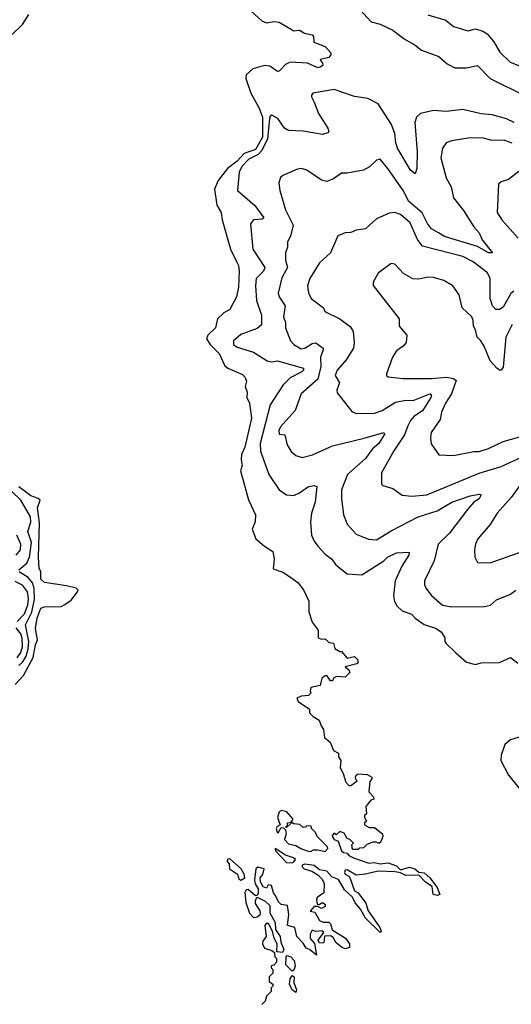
# Model space of a CAD drawing. Extents: x 1954678 to 2060275, y 904822 to 1016299.
# Tile 365 of 467: x 2002969 to 2005650, y 1000046 to 1005416. Entities that reach past the tile are written whole.
import ezdxf

# ---------------------------------------------------------------- set-up
doc = ezdxf.new("R2010")
doc.units = 0

msp = doc.modelspace()

# ---------------------------------------------------------------- linework, layer by layer
at = {"layer": '0CON20XD'}
for points in [[(2004173.8, 1005515), (2004289.2, 1005409.2), (2004315, 1005400), (2004356.1, 1005406.1), (2004385, 1005402.1), (2004465, 1005355.8), (2004495, 1005360), (2004522.7, 1005342.7), (2004565, 1005333.3), (2004571.2, 1005325), (2004574, 1005294), (2004635, 1005270), (2004666.7, 1005235), (2004666.7, 1005225), (2004655, 1005210), (2004610, 1005200), (2004607.5, 1005195), (2004620.7, 1005180.7), (2004623, 1005167), (2004607.5, 1005157.5), (2004595, 1005153.3), (2004539.5, 1005179.5), (2004445, 1005184.6), (2004418, 1005172), (2004385, 1005136), (2004375, 1005134), (2004332.7, 1005162.7), (2004305, 1005166), (2004241.3, 1005148.7), (2004204.6, 1005115), (2004202.5, 1005095), (2004229.1, 1005015), (2004275, 1004933.7), (2004294.2, 1004885), (2004293.1, 1004775), (2004255, 1004707.7), (2004193.9, 1004686.1), (2004155, 1004645.5), (2004102.6, 1004605), (2004050.8, 1004539.2), (2004031.8, 1004491.8), (2004044.4, 1004404.4), (2004067.1, 1004365), (2004073.2, 1004325), (2004118.5, 1004165), (2004150.3, 1004100.3), (2004162.2, 1004075), (2004166.7, 1004045), (2004163.3, 1003956.7), (2004150.8, 1003905), (2004115, 1003835.8), (2004083, 1003817), (2004048.5, 1003785), (2004037.5, 1003735), (2003994.4, 1003695.6), (2003988.6, 1003675), (2004008, 1003645), (2004056.2, 1003595), (2004088.6, 1003528.6), (2004105, 1003515.4), (2004185, 1003480.8), (2004199.2, 1003465), (2004206.2, 1003445), (2004198, 1003415), (2004208.8, 1003385), (2004208, 1003355), (2004222, 1003325), (2004232.6, 1003242.6), (2004196.8, 1003085), (2004179.6, 1003045), (2004176.5, 1003016.5), (2004183.1, 1002985), (2004173.8, 1002955), (2004217, 1002797), (2004254.3, 1002715), (2004252.7, 1002677.3), (2004237, 1002637), (2004257.5, 1002585), (2004303.9, 1002543.9), (2004348.8, 1002515), (2004357.5, 1002475), (2004351.7, 1002421.7), (2004405, 1002403.3), (2004445.8, 1002375.8), (2004485.6, 1002345.6), (2004516.1, 1002306.1), (2004546.7, 1002245), (2004546.4, 1002186.4), (2004565, 1002130), (2004596.4, 1002086.4), (2004596.7, 1002045), (2004615, 1002036.7), (2004635, 1002040), (2004655, 1002020), (2004680, 1002015), (2004687, 1001987), (2004715, 1001970), (2004725, 1001970), (2004755, 1001933.8), (2004795, 1001942.5), (2004814, 1001925), (2004813, 1001907), (2004807, 1001903), (2004743.3, 1001886.7), (2004765, 1001870), (2004770, 1001855), (2004745, 1001830), (2004697, 1001833), (2004680, 1001825), (2004675, 1001810), (2004665, 1001810), (2004645, 1001840), (2004635, 1001837.5), (2004617.5, 1001825), (2004607.5, 1001785), (2004557, 1001773), (2004552.5, 1001755), (2004557, 1001743), (2004545, 1001730), (2004505, 1001726.2), (2004480, 1001715), (2004487, 1001697), (2004550, 1001655), (2004550, 1001635), (2004570, 1001615), (2004602.5, 1001595), (2004612.5, 1001565), (2004626.7, 1001545), (2004631.7, 1001501.7), (2004662.5, 1001475), (2004680.7, 1001430.7), (2004707.5, 1001415), (2004707.5, 1001395), (2004720, 1001375), (2004717.5, 1001335), (2004733.3, 1001305), (2004747, 1001257), (2004765, 1001240), (2004775, 1001240), (2004810, 1001265), (2004801.7, 1001271.7), (2004800, 1001285), (2004803.6, 1001296.4), (2004815, 1001302.5), (2004865, 1001300), (2004890, 1001285), (2004890, 1001275), (2004878.3, 1001261.7), (2004872.5, 1001205), (2004898.3, 1001178.3), (2004900, 1001165), (2004885, 1001160), (2004857.5, 1001125), (2004860, 1001085), (2004850, 1001075), (2004850, 1001065), (2004860, 1001045), (2004850, 1001035), (2004850, 1001025), (2004875, 1001010), (2004905, 1001010), (2004947.5, 1000975), (2004949.3, 1000960.7), (2004938.3, 1000931.7), (2004927, 1000923), (2004915, 1000930), (2004895, 1000930), (2004861.7, 1000918.3), (2004845, 1000900), (2004823, 1000897), (2004815, 1000890), (2004785, 1000890), (2004780, 1000915), (2004790, 1000925), (2004770, 1000945), (2004755, 1000950), (2004739.3, 1000979.3), (2004715, 1000987.5), (2004695, 1000970), (2004685, 1000980), (2004673, 1000967), (2004675, 1000960), (2004683.9, 1000943.9), (2004706.1, 1000936.1), (2004725, 1000882.5), (2004735, 1000873.3), (2004755, 1000870), (2004765, 1000857.5), (2004790, 1000845), (2004872.5, 1000815), (2004905, 1000820), (2004935, 1000812.5), (2004978.3, 1000818.3), (2005025, 1000801.2), (2005045, 1000780), (2005095, 1000794.2), (2005124.2, 1000784.2), (2005146.1, 1000766.1), (2005175, 1000762.9), (2005206.5, 1000736.5), (2005245, 1000682.5), (2005260, 1000645), (2005245, 1000640), (2005224.1, 1000644.1), (2005218.8, 1000688.8), (2005181.5, 1000711.5), (2005145, 1000750), (2005075, 1000748.6), (2005045, 1000763.3), (2005017.7, 1000767.7), (2004925, 1000772), (2004855, 1000756.2)], [(2004825, 1005471.4), (2004885.8, 1005405), (2004935, 1005391.1), (2005005, 1005359.6), (2005065, 1005312.7), (2005126.6, 1005276.6), (2005159.7, 1005249.7), (2005255, 1005215.4), (2005300, 1005175), (2005342.8, 1005152.8), (2005404, 1005154), (2005465, 1005166.8), (2005535, 1005094.7), (2005725, 1005001.1)], [(2002928, 1005335), (2002985, 1005390), (2003018.6, 1005445)], [(2005195, 1005441.9), (2005293.9, 1005413.9), (2005335, 1005380), (2005415, 1005356), (2005455, 1005366), (2005495, 1005354), (2005518.7, 1005338.7), (2005555.5, 1005295.5), (2005588.5, 1005238.5), (2005643.1, 1005185), (2005695, 1005163.9)], [(2005665, 1004855.7), (2005624.4, 1004875), (2005545, 1004897.4), (2005485, 1004902.7), (2005385, 1004927), (2005295, 1004915.8), (2005225, 1004921.8), (2005155, 1004904.4), (2005132.5, 1004885), (2005123.4, 1004855), (2005136.9, 1004695), (2005134.5, 1004605.5), (2005125, 1004576.2), (2005099.6, 1004595), (2005029.5, 1004715), (2005019.7, 1004745), (2005014.8, 1004795), (2004997, 1004845), (2004925, 1004957.5), (2004867.1, 1004987.1), (2004795, 1004997.8), (2004685, 1005036.2), (2004567.5, 1005015), (2004560, 1005005), (2004561.2, 1004995), (2004575, 1004966.7)], [(2004575, 1004966.7), (2004599.4, 1004905), (2004648.9, 1004825), (2004654.2, 1004805.8), (2004650.3, 1004799.7), (2004620.3, 1004790.3), (2004515, 1004808.7), (2004435, 1004812.5), (2004414.1, 1004824.1), (2004376.8, 1004876.8), (2004343.8, 1004895), (2004335, 1004890), (2004332, 1004878), (2004320.3, 1004765), (2004288.7, 1004701.3), (2004268.9, 1004681.1), (2004218.4, 1004655), (2004181.5, 1004615), (2004166.4, 1004585), (2004156.9, 1004485), (2004252.1, 1004402.1), (2004301.4, 1004335), (2004290.9, 1004329.1), (2004244.7, 1004325.3), (2004227.4, 1004302.6), (2004240.8, 1004165), (2004305.4, 1004065), (2004299.6, 1004045), (2004258.8, 1004005), (2004255.2, 1003965.2), (2004260.8, 1003885), (2004287.8, 1003805), (2004287.5, 1003752.5), (2004265, 1003731.4), (2004175, 1003700), (2004134.3, 1003665), (2004135.7, 1003645), (2004155, 1003630.8), (2004245, 1003602), (2004319.2, 1003555), (2004345, 1003550.6), (2004375.6, 1003555.6), (2004516.5, 1003515), (2004517, 1003505), (2004508, 1003495), (2004445, 1003462.1), (2004405.3, 1003425), (2004335.6, 1003315), (2004280.5, 1003105), (2004283, 1003063), (2004327.7, 1002935), (2004385, 1002851.9), (2004423.8, 1002825), (2004465, 1002821.8), (2004495.3, 1002834.7), (2004545, 1002870), (2004575.6, 1002875.6), (2004589.5, 1002869.5), (2004580, 1002785), (2004560.8, 1002725), (2004555.4, 1002675), (2004561.2, 1002605), (2004575, 1002571.4), (2004594.4, 1002545), (2004635, 1002501.5), (2004670, 1002475), (2004693.6, 1002443.6), (2004755, 1002394.5), (2004835, 1002387.5), (2004955, 1002464.4), (2004975.9, 1002484.1), (2005025, 1002508.5), (2005092.3, 1002512.3), (2005091.8, 1002495), (2005052.7, 1002435), (2005017.7, 1002355), (2005008.5, 1002275), (2005012.8, 1002242.8), (2005027.9, 1002217.9), (2005055, 1002192.5), (2005105, 1002172.9), (2005125, 1002151.8), (2005175, 1002117.7), (2005237.3, 1002097.3), (2005267, 1002077), (2005287.3, 1002045), (2005286.9, 1002025), (2005293.3, 1002015), (2005345.8, 1001965), (2005405, 1001911.2), (2005455, 1001900), (2005485, 1001908), (2005585, 1001910), (2005645, 1001938), (2005685, 1001905.7)], [(2005655, 1004742.5), (2005615, 1004756.6), (2005538.5, 1004758.5), (2005499.2, 1004769.2), (2005425, 1004771.9), (2005323.6, 1004756.4), (2005294.5, 1004745.5), (2005274.3, 1004715.7), (2005266.4, 1004663.6), (2005294.3, 1004554.3), (2005322, 1004505), (2005334.1, 1004445), (2005389.6, 1004375), (2005446.3, 1004286.3), (2005474.6, 1004254.6), (2005491.9, 1004215), (2005547.5, 1004145), (2005525, 1004144.8), (2005465, 1004178.7), (2005285, 1004233.2), (2005252.8, 1004252.8), (2005215, 1004276.2), (2005193.2, 1004305), (2005163.6, 1004363.6), (2005091.9, 1004425), (2005060, 1004485), (2004977.5, 1004605), (2004935, 1004656), (2004915, 1004650.8), (2004876.7, 1004613.3), (2004845, 1004595.6), (2004755, 1004578.6), (2004725, 1004580), (2004681.1, 1004548.9), (2004645, 1004534.5), (2004615, 1004541.5), (2004535, 1004595.8), (2004506.1, 1004603.9), (2004485, 1004600.8), (2004404.3, 1004565.7), (2004391.2, 1004555), (2004382.7, 1004527.3), (2004387.1, 1004485), (2004418.7, 1004378.7), (2004461.1, 1004295), (2004446.5, 1004235), (2004430, 1004205), (2004429.5, 1004175), (2004417.9, 1004145), (2004418.6, 1004105), (2004429.1, 1004065), (2004399.1, 1004009.1), (2004379.1, 1003925), (2004385, 1003904), (2004416.7, 1003855), (2004407.1, 1003795), (2004418.2, 1003765), (2004419.2, 1003735), (2004446.7, 1003665), (2004464.4, 1003645), (2004505, 1003620.7), (2004525, 1003625.4), (2004565, 1003650.4), (2004585, 1003654.4), (2004624.4, 1003625), (2004624.5, 1003615), (2004609.4, 1003575), (2004610.8, 1003525), (2004595, 1003455.8), (2004505, 1003375.7), (2004470.6, 1003285), (2004391, 1003195), (2004382.9, 1003175), (2004384.8, 1003154.8), (2004415, 1003151.2), (2004428, 1003098), (2004450.4, 1003060.4), (2004475, 1003038.6), (2004508.9, 1003028.9), (2004566.7, 1003043.2), (2004675, 1003092.2), (2004847.1, 1003132.9), (2004955, 1003165.4), (2004958.5, 1003155), (2004927.9, 1003105), (2004894, 1003076), (2004855, 1003023.4), (2004756.5, 1002935), (2004725, 1002851.2), (2004723.9, 1002803.9), (2004735.4, 1002715.4), (2004755.7, 1002665), (2004805, 1002609.4), (2004872.2, 1002582.2), (2004915, 1002579.6), (2004995, 1002628.5), (2005142.7, 1002705), (2005245, 1002737.2), (2005325, 1002783.8), (2005425, 1002819.7), (2005475, 1002828.5), (2005486.7, 1002825), (2005475, 1002803.6), (2005446, 1002784), (2005412.1, 1002745), (2005312.5, 1002615), (2005251.5, 1002555), (2005229.1, 1002465), (2005177.5, 1002355), (2005176.7, 1002335), (2005184.3, 1002315), (2005215, 1002275.7), (2005275, 1002223.3), (2005325, 1002213.8), (2005504.6, 1002215.4), (2005536.7, 1002223.3), (2005568.9, 1002251.1), (2005645, 1002282.5), (2005675, 1002304.6)], [(2005690.9, 1004589.1), (2005635, 1004544), (2005595, 1004532), (2005580.5, 1004519.5), (2005572.9, 1004365), (2005598.9, 1004325), (2005688.2, 1004225)], [(2005664.4, 1003935.6), (2005648, 1003922), (2005605, 1003847.5), (2005585, 1003835.4), (2005565, 1003835.6), (2005548.2, 1003855), (2005534.1, 1003895), (2005534.6, 1004005), (2005520.9, 1004035), (2005442.5, 1004095), (2005385, 1004124.7), (2005165, 1004181.5), (2005137.8, 1004217.8), (2005098.3, 1004308.3), (2005045, 1004353.2), (2005015, 1004364.6), (2004985, 1004360.5), (2004915, 1004329.2), (2004855, 1004275.8), (2004805, 1004268.1), (2004774.4, 1004255.6), (2004745, 1004254.4), (2004703.4, 1004236.6), (2004665, 1004144), (2004605, 1004089.2), (2004550.9, 1004005), (2004539.5, 1003965), (2004544.3, 1003925.7), (2004558.1, 1003895), (2004625.8, 1003845), (2004633.8, 1003825), (2004715.4, 1003785.4), (2004771.9, 1003741.9), (2004786.9, 1003715), (2004793.9, 1003655), (2004789.2, 1003625), (2004749.8, 1003560.2), (2004700, 1003505), (2004690, 1003475), (2004713.5, 1003435), (2004699.2, 1003395), (2004700.9, 1003380.9), (2004779.6, 1003279.6), (2004805, 1003268.2), (2004905, 1003270.8), (2004945.2, 1003284.8), (2005019.2, 1003330.8), (2005075, 1003341.9), (2005115, 1003339.6), (2005205, 1003374.7), (2005215, 1003370), (2005211.6, 1003355), (2005166.3, 1003283.7), (2005118.5, 1003251.5), (2005100.8, 1003229.2), (2005085, 1003201.9), (2005068.4, 1003151.6), (2005009.3, 1003065), (2004942, 1002945), (2004942.3, 1002882.3), (2004950, 1002875), (2005005, 1002860), (2005055, 1002822.5), (2005107.2, 1002817.2), (2005190, 1002825), (2005475, 1002943.4), (2005595, 1002978.4), (2005705, 1003030)], [(2005655, 1003754.6), (2005620.7, 1003685), (2005605, 1003520.6), (2005594.6, 1003505.4), (2005585, 1003504.7), (2005570.7, 1003515), (2005534.7, 1003555), (2005501.3, 1003635), (2005483.7, 1003665), (2005463.5, 1003685), (2005455.2, 1003725.2), (2005443.9, 1003745), (2005442.9, 1003775), (2005435.5, 1003795), (2005383.1, 1003845), (2005365.7, 1003915), (2005330.8, 1003965), (2005282.8, 1003992.8), (2005225, 1004010.6), (2005195, 1004011.1), (2005145, 1004000.6), (2005113.6, 1004003.6), (2005062.1, 1004032.1), (2005015, 1004083.3), (2004995.8, 1004085.8), (2004925, 1004033.3), (2004896.2, 1003985), (2004896.7, 1003966.7), (2005038, 1003785), (2005038, 1003745), (2005080, 1003695), (2005076.2, 1003655), (2005060, 1003635), (2005025, 1003609.2), (2005002, 1003575), (2004969.2, 1003485), (2004968.8, 1003475), (2004978.6, 1003468.6), (2005060.4, 1003459.6), (2005215, 1003458.4), (2005296.8, 1003466.8), (2005335, 1003460), (2005348.7, 1003448.7), (2005323.8, 1003375), (2005292, 1003325), (2005269.4, 1003275), (2005262.1, 1003235), (2005213.9, 1003165), (2005209.5, 1003135), (2005213.1, 1003103.1), (2005255, 1003042.5), (2005335, 1003038.9), (2005445, 1003060.9), (2005475, 1003060.5), (2005525, 1003076.5), (2005605, 1003115.4), (2005760.6, 1003159.4)], [(2005705, 1002889.1), (2005649.8, 1002810.2), (2005573.1, 1002725), (2005535, 1002662.9), (2005466.9, 1002585), (2005454.3, 1002555), (2005448.6, 1002525), (2005451.4, 1002485), (2005466.7, 1002455), (2005535, 1002454), (2005745, 1002527.7)], [(2002965.3, 1002415), (2003007.6, 1002452.4), (2003021.9, 1002485), (2003032.8, 1002565), (2003013, 1002625), (2003030, 1002675), (2003028.2, 1002705), (2002975, 1002795.5), (2002925.1, 1002845.1)], [(2002945, 1001790.8), (2002990.3, 1001839.7), (2003042.8, 1001937.2), (2003055, 1002005.8), (2003066.4, 1002033.6), (2003055.4, 1002095), (2003065, 1002152.5), (2003085, 1002206.5), (2003105, 1002213.8), (2003195, 1002216.2), (2003215, 1002226.2), (2003249.5, 1002250.5), (2003283.6, 1002296.4), (2003287.5, 1002305), (2003276.7, 1002315), (2003225, 1002328.8), (2003105, 1002346.2), (2003084, 1002365), (2003084.2, 1002404.2), (2003074.6, 1002424.6), (2003070.9, 1002485), (2003077.8, 1002672.2), (2003066, 1002754), (2003080.9, 1002795), (2003069.4, 1002805), (2003029, 1002819), (2002965, 1002867.6)], [(2002950.8, 1002495), (2002972.9, 1002525), (2002975.2, 1002555), (2002952.9, 1002605)], [(2002965, 1001893), (2002985.9, 1001914.1), (2003003.6, 1001945), (2003014.9, 1001985), (2003018.1, 1002025), (2003001.5, 1002115), (2003036, 1002184), (2003049.7, 1002255), (2003048, 1002315), (2003038.4, 1002345), (2003015, 1002374.2), (2002965.9, 1002405)], [(2002955.4, 1002134.6), (2002995, 1002175.7), (2003013.9, 1002225), (2003017.7, 1002257.7), (2003012.2, 1002295), (2002985, 1002331.5), (2002945, 1002352)], [(2002955, 1001936.1), (2002976.1, 1001965), (2002985.2, 1001995), (2002982.4, 1002042.4), (2002975, 1002066.2), (2002949.5, 1002099.5)], [(2005795, 1001534.2), (2005645, 1001487.6), (2005615, 1001462.9), (2005595.2, 1001405), (2005593.7, 1001375), (2005635.2, 1001295.2), (2005697.9, 1001217.9)], [(2004635, 1000880), (2004649.2, 1000895), (2004647.1, 1000905), (2004591.2, 1000961.2), (2004583, 1000983), (2004560, 1001005), (2004558.3, 1001018.3), (2004535, 1001020), (2004528.3, 1001011.7), (2004515, 1001010), (2004497, 1001027), (2004465, 1001030), (2004450, 1001040), (2004448.3, 1001031.7), (2004425, 1001010), (2004420, 1001015), (2004430, 1001020), (2004430, 1001035), (2004450, 1001040), (2004460, 1001055), (2004425.9, 1001095.9), (2004396.7, 1001103.3), (2004383.8, 1001096.2), (2004376, 1001065), (2004390, 1001025), (2004373.6, 1001016.4), (2004367.5, 1001005), (2004373.3, 1000985), (2004378.3, 1000981.7), (2004395, 1001010), (2004408.3, 1001008.3), (2004418.3, 1000998.3), (2004422.5, 1000975), (2004412.5, 1000945), (2004435, 1000921.2), (2004475, 1000912.5), (2004502.5, 1000895), (2004536.4, 1000883.6), (2004555, 1000880), (2004571.7, 1000888.3), (2004595, 1000888), (2004635, 1000880)], [(2004453, 1000817), (2004465, 1000822.5), (2004472.5, 1000835), (2004462.5, 1000845), (2004419.3, 1000859.3), (2004362.5, 1000895), (2004365, 1000882.5), (2004425, 1000820), (2004453, 1000817)], [(2004175, 1000722.5), (2004196.7, 1000735), (2004193.3, 1000755), (2004176.2, 1000785), (2004115, 1000840), (2004101.7, 1000838.3), (2004100, 1000825), (2004111.7, 1000811.7), (2004112.5, 1000785), (2004156.4, 1000756.4), (2004165, 1000730), (2004175, 1000722.5)], [(2004855, 1000756.2), (2004805, 1000750), (2004755, 1000778.8), (2004745, 1000776.7), (2004740, 1000765), (2004743.3, 1000755), (2004764.2, 1000744.2), (2004772.3, 1000732.3), (2004794.6, 1000664.6), (2004814.4, 1000654.4), (2004857.4, 1000597.4), (2004869.5, 1000555), (2004934, 1000465), (2004940, 1000445), (2004935, 1000436.7), (2004855.7, 1000515), (2004827.5, 1000565), (2004799.1, 1000599.1), (2004785, 1000630), (2004739.8, 1000669.8), (2004707.2, 1000727.2), (2004670.8, 1000740.8), (2004645, 1000771.9), (2004605, 1000778.8), (2004575, 1000803.3), (2004525, 1000810), (2004510, 1000805), (2004510, 1000795), (2004520, 1000785), (2004561.7, 1000771.7), (2004595, 1000752.5), (2004618.3, 1000728.3), (2004630, 1000705), (2004627, 1000653), (2004591.7, 1000628.3), (2004587.5, 1000615), (2004591.7, 1000591.7), (2004605, 1000590), (2004615, 1000600), (2004625, 1000600), (2004635, 1000590), (2004635, 1000580), (2004615, 1000567.5), (2004595, 1000580), (2004575, 1000580), (2004554.1, 1000554.1), (2004578.3, 1000548.3), (2004605, 1000502.5), (2004624.1, 1000494.1), (2004655, 1000493.3), (2004663.9, 1000483.9), (2004672.7, 1000452.7), (2004746.4, 1000406.4), (2004767.5, 1000375), (2004767.5, 1000355), (2004745, 1000347.5), (2004725, 1000356.7), (2004693.6, 1000383.6), (2004679.5, 1000409.5), (2004665, 1000418.8), (2004631.7, 1000418.3), (2004628.3, 1000381.7), (2004605, 1000380), (2004597.5, 1000395), (2004627, 1000437), (2004616.1, 1000446.1), (2004582.5, 1000442.5), (2004565, 1000450), (2004552.5, 1000427.5), (2004552.5, 1000405), (2004577, 1000377), (2004587, 1000313), (2004550, 1000345), (2004531.7, 1000351.7), (2004515, 1000380), (2004480, 1000415), (2004470, 1000465), (2004430, 1000475), (2004436.7, 1000535), (2004430, 1000585), (2004395, 1000590), (2004380, 1000605), (2004365, 1000640), (2004353, 1000653), (2004343, 1000693), (2004325, 1000696.7), (2004315, 1000680), (2004297, 1000687), (2004283, 1000713), (2004280, 1000735), (2004296, 1000754), (2004302.5, 1000785), (2004267, 1000793), (2004257.5, 1000785), (2004250, 1000725), (2004252.5, 1000702.5), (2004270, 1000675), (2004268.8, 1000651.2), (2004265, 1000640), (2004255, 1000636.7), (2004215, 1000672.5), (2004205, 1000670), (2004197.5, 1000655), (2004201.7, 1000601.7), (2004223, 1000543), (2004245, 1000520), (2004265, 1000522.5), (2004283.3, 1000536.7), (2004280, 1000555), (2004255.7, 1000595), (2004255.7, 1000614.3), (2004265, 1000630), (2004307.5, 1000607.5), (2004332.5, 1000585), (2004333.8, 1000545), (2004362, 1000492), (2004363.6, 1000453.6), (2004390, 1000415), (2004394.2, 1000384.2), (2004410, 1000345), (2004401.7, 1000328.3), (2004371.7, 1000331.7), (2004373.8, 1000375), (2004356.1, 1000406.1), (2004347.5, 1000445), (2004325.8, 1000485.8), (2004314, 1000486), (2004306.7, 1000475), (2004312.5, 1000415), (2004295, 1000390), (2004293.3, 1000375), (2004305, 1000352.5), (2004345, 1000340), (2004358.3, 1000328.3), (2004360, 1000305), (2004370, 1000295), (2004370, 1000275), (2004355, 1000260), (2004340, 1000255), (2004340, 1000245), (2004350, 1000235), (2004350, 1000215), (2004330, 1000195), (2004330, 1000170), (2004350, 1000155), (2004350, 1000145), (2004340, 1000135), (2004340, 1000115), (2004315, 1000090), (2004307, 1000063), (2004290, 1000045)], [(2004455, 1000226.7), (2004421.4, 1000261.4), (2004422.9, 1000305), (2004428.3, 1000311.7), (2004448, 1000305), (2004465.6, 1000285.6), (2004471.4, 1000255), (2004465, 1000232.5), (2004455, 1000226.7)], [(2004475, 1000110), (2004454.2, 1000124.2), (2004441.2, 1000155), (2004443.8, 1000185), (2004455, 1000202.5), (2004466.2, 1000195), (2004463.3, 1000165), (2004478.6, 1000125), (2004475, 1000110)]]:
    msp.add_lwpolyline(points, dxfattribs=at)

doc.saveas('drawing.dxf')
